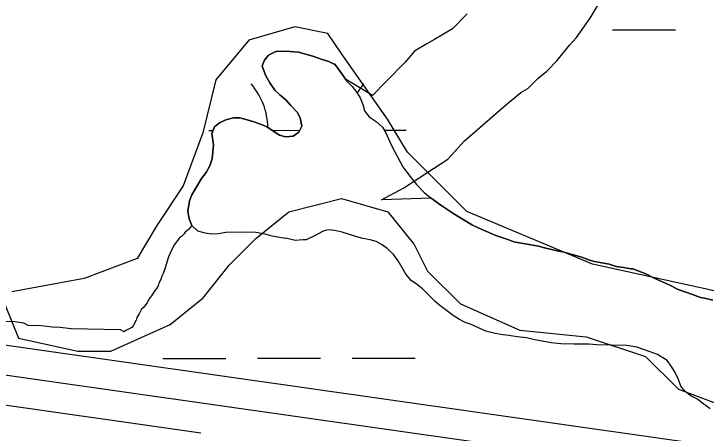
# Model space of a CAD drawing. Extents: x 3279314 to 3317160, y 734079 to 759431.
# Drawn here: x 3305604.3 to 3305955.1, y 756818.9 to 757031.2 of the extents above; entities that cross this region are included whole.
import ezdxf

# ---------------------------------------------------------------- set-up
doc = ezdxf.new("R2010")
doc.units = 0
for name, color, linetype in [('V-ROAD-CNTR', 7, 'Continuous'), ('V-SITE-VEGE', 7, 'Continuous'), ('V-TOPO-SHOR', 7, 'Continuous'), ('V-WETL-SWMP', 7, 'Continuous')]:
    doc.layers.add(name, color=color, linetype=linetype)

msp = doc.modelspace()

# ---------------------------------------------------------------- linework, layer by layer
at = {"layer": 'V-ROAD-CNTR'}
for points in [[(3309580.83, 756285.84), (3309454.89, 756303.52), (3308954.55, 756379.72), (3308656.82, 756421.96), (3308094.24, 756506.01), (3307567.72, 756582.64), (3306992.15, 756663.11), (3306373.34, 756753.36), (3305484.27, 756879.78), (3304917.24, 756967.07), (3304347.59, 757047.14), (3303582.54, 757158.21), (3303505.23, 757169.78), (3303449.6, 757179.28), (3303406.91, 757198.42), (3303370.58, 757229), (3303319.73, 757265.64), (3303277.65, 757291.26), (3303242.8, 757309.16), (3303195.6, 757315.52), (3303162.05, 757304.15)], [(3305699.05, 756818.94), (3305479.88, 756850.11), (3304912.87, 756937.39), (3304343.34, 757017.45), (3303578.16, 757128.53), (3303500.48, 757140.16), (3303440.8, 757150.35), (3303390.8, 757172.76), (3303352.12, 757205.32), (3303303.13, 757240.62), (3303262.98, 757265.07), (3303233.68, 757280.12), (3303198.57, 757284.85), (3303171.67, 757275.73)], [(3307565.6, 756567.79), (3306990.03, 756648.27), (3306371.2, 756738.52), (3305482.07, 756864.95), (3304915.06, 756952.23), (3304345.47, 757032.3), (3303580.35, 757143.37)], [(3307565.6, 756567.79), (3306990.03, 756648.27), (3306371.2, 756738.52), (3305482.07, 756864.95), (3304915.06, 756952.23), (3304345.47, 757032.3), (3303580.35, 757143.37)]]:
    msp.add_lwpolyline(points, dxfattribs=at)
at = {"layer": 'V-SITE-VEGE'}
for p, q in [((3305834.02, 757031.25), (3305826.57, 757023.6)), ((3305826.57, 757023.6), (3305817.5, 757018.23)), ((3305813.53, 757016.09), (3305807.29, 757012.32)), ((3305817.5, 757018.23), (3305813.53, 757016.09)), ((3305737.11, 757012.18), (3305733.43, 757010.35)), ((3305741.91, 757012.44), (3305737.11, 757012.18)), ((3305748.6, 757011.9), (3305741.91, 757012.44)), ((3305755.83, 757009.81), (3305748.6, 757011.9)), ((3305807.29, 757012.32), (3305802.69, 757006.84)), ((3305733.43, 757010.35), (3305731.26, 757007.72)), ((3305760.58, 757008.17), (3305755.83, 757009.81)), ((3305764, 757007.13), (3305760.58, 757008.17)), ((3305730.45, 757005.82), (3305730.23, 757004.68)), ((3305730.23, 757004.68), (3305732.03, 756999.85)), ((3305731.26, 757007.72), (3305730.45, 757005.82)), ((3305766.65, 757005.72), (3305764, 757007.13)), ((3305767.03, 757005.71), (3305766.65, 757005.72)), ((3305771.11, 757000.25), (3305767.03, 757005.71)), ((3305802.69, 757006.84), (3305792.95, 756997.01)), ((3305732.03, 756999.85), (3305734.05, 756996.35)), ((3305772.45, 756998.14), (3305771.11, 757000.25)), ((3305786.07, 756989.91), (3305772.45, 756998.14)), ((3305734.05, 756996.35), (3305736.65, 756992.65)), ((3305792.95, 756997.01), (3305786.07, 756989.91)), ((3305736.65, 756992.65), (3305739.08, 756990.29)), ((3305739.08, 756990.29), (3305742.27, 756987.54)), ((3305742.27, 756987.54), (3305744.51, 756984.99)), ((3305744.51, 756984.99), (3305747.87, 756981.46)), ((3305747.87, 756981.46), (3305749.33, 756978.56)), ((3305711.77, 756977.54), (3305708.48, 756976.09)), ((3305715.62, 756978.6), (3305711.77, 756977.54)), ((3305718.88, 756978.52), (3305715.62, 756978.6)), ((3305722.5, 756977.67), (3305718.88, 756978.52)), ((3305725.92, 756976.63), (3305722.5, 756977.67)), ((3305729.34, 756975.4), (3305725.92, 756976.63)), ((3305749.33, 756978.56), (3305750.19, 756974.32)), ((3305705.94, 756974.04), (3305704.71, 756970.62)), ((3305708.48, 756976.09), (3305705.94, 756974.04)), ((3305732.56, 756973.98), (3305729.34, 756975.4)), ((3305738.97, 756969.8), (3305732.56, 756973.98)), ((3305750.19, 756974.32), (3305748.77, 756971.29)), ((3305704.71, 756970.62), (3305705.53, 756964.86)), ((3305742.02, 756968.96), (3305738.97, 756969.8)), ((3305748.77, 756971.29), (3305745.85, 756969.26)), ((3305745.85, 756969.26), (3305742.02, 756968.96)), ((3305705.53, 756964.86), (3305704.78, 756957.79)), ((3305704.78, 756957.79), (3305703.55, 756954.37)), ((3305703.55, 756954.37), (3305701.75, 756950.97)), ((3305701.75, 756950.97), (3305699.38, 756947.96)), ((3305699.38, 756947.96), (3305694.58, 756939.65)), ((3305694.58, 756939.65), (3305693.36, 756936.61)), ((3305693.36, 756936.61), (3305692.46, 756931.27)), ((3305692.46, 756931.27), (3305693.14, 756927.42)), ((3305693.14, 756927.42), (3305694.59, 756924.13)), ((3305694.59, 756924.13), (3305692.82, 756922.07)), ((3305691.06, 756920.77), (3305690.66, 756919.82)), ((3305692.82, 756922.07), (3305691.06, 756920.77)), ((3305688.31, 756917.77), (3305685.74, 756914.38)), ((3305689.29, 756918.52), (3305688.31, 756917.77)), ((3305690.66, 756919.82), (3305689.29, 756918.52)), ((3305685.74, 756914.38), (3305684.14, 756911.55)), ((3305684.14, 756911.55), (3305682.72, 756908.14)), ((3305682.72, 756908.14), (3305681.05, 756902.62)), ((3305681.05, 756902.62), (3305680.03, 756899.77)), ((3305680.03, 756899.77), (3305679.23, 756898.45)), ((3305678.81, 756896.74), (3305677.8, 756894.85)), ((3305679.23, 756898.45), (3305678.81, 756896.74)), ((3305677.39, 756893.52), (3305676.2, 756891.63)), ((3305677.8, 756894.85), (3305677.39, 756893.52)), ((3305675.4, 756890.69), (3305674.01, 756888.43)), ((3305676.2, 756891.63), (3305675.4, 756890.69)), ((3305672.43, 756886.17), (3305671.82, 756884.84)), ((3305673.22, 756887.49), (3305672.43, 756886.17)), ((3305674.01, 756888.43), (3305673.22, 756887.49)), ((3305669.06, 756881.65), (3305667.85, 756879.38)), ((3305669.85, 756882.4), (3305669.06, 756881.65)), ((3305671.82, 756884.84), (3305669.85, 756882.4)), ((3305667.85, 756879.38), (3305666.66, 756877.49)), ((3305604.87, 756875.29), (3305595.37, 756875.52)), ((3305609.33, 756874.63), (3305604.87, 756875.29)), ((3305611.54, 756873.46), (3305609.33, 756874.63)), ((3305666.25, 756876.16), (3305664.84, 756873.32)), ((3305666.66, 756877.49), (3305666.25, 756876.16)), ((3305618.24, 756873.3), (3305611.54, 756873.46)), ((3305623.81, 756872.6), (3305618.24, 756873.3)), ((3305627.72, 756872.51), (3305623.81, 756872.6)), ((3305633.3, 756871.82), (3305627.72, 756872.51)), ((3305658.44, 756871.22), (3305633.3, 756871.82)), ((3305660.17, 756870.18), (3305658.44, 756871.22)), ((3305664.05, 756872.39), (3305661.14, 756870.92)), ((3305664.84, 756873.32), (3305664.05, 756872.39)), ((3305661.14, 756870.92), (3305660.17, 756870.18))]:
    msp.add_line(p, q, dxfattribs=at)
msp.add_lwpolyline([(3305958.57, 756886.21), (3305954.38, 756887.27), (3305952.28, 756887.7), (3305948.3, 756889.14), (3305940.89, 756891.62), (3305936.35, 756894.02), (3305928.77, 756897.46), (3305924.61, 756899.67), (3305917.96, 756902.12), (3305917, 756902.15), (3305913.19, 756902.81), (3305909.56, 756903.28), (3305905.95, 756904.52), (3305898.52, 756905.84), (3305895.47, 756906.68), (3305892.63, 756907.9), (3305883.12, 756910.62), (3305879.68, 756911.28), (3305873.21, 756912.77), (3305870.16, 756913.61), (3305857.77, 756915.82), (3305854.73, 756917.04), (3305848.65, 756919.1), (3305841.06, 756922.16), (3305836.71, 756924.18), (3305827.27, 756929.96), (3305820.67, 756934.33), (3305815.78, 756937.9), (3305790.67, 756937.13), (3305801.93, 756943.15), (3305824.16, 756957.6), (3305832.77, 756966.9), (3305853.32, 756984.86), (3305861.3, 756991.37), (3305864.71, 756993.53), (3305869.86, 756998.44), (3305874.42, 757002.24), (3305879.58, 757007.71), (3305885.91, 757015.38), (3305889.36, 757019.21), (3305896.3, 757029.11), (3305903.29, 757040.68)], dxfattribs=at)
at = {"layer": 'V-TOPO-SHOR'}
for points in [[(3305897.52, 756904.58), (3305833.91, 756931.18), (3305803.75, 756961.21), (3305793.67, 756977.9), (3305770.19, 757011.29), (3305763.47, 757021.31), (3305746.75, 757024.61), (3305723.35, 757017.87), (3305706.68, 756997.76), (3305700.05, 756970.99), (3305690.08, 756944.22), (3305676.75, 756924.12), (3305666.76, 756907.38), (3305640.03, 756897.28), (3305603.26, 756890.51)], [(3305599.93, 756883.81), (3305606.66, 756867.11), (3305636.77, 756860.49), (3305653.5, 756860.53), (3305683.56, 756873.97), (3305700.25, 756887.39), (3305713.59, 756904.14), (3305726.93, 756917.55), (3305743.62, 756930.97), (3305770.36, 756937.72), (3305793.78, 756931.08), (3305807.2, 756914.4), (3305813.92, 756901.03), (3305830.68, 756884.35), (3305860.81, 756871.05), (3305894.26, 756867.78), (3305924.38, 756857.82), (3305941.14, 756841.14), (3305994.69, 756821.2)], [(3307188.86, 756693.59), (3307135.32, 756706.84), (3307111.9, 756713.47), (3307081.77, 756726.78), (3307044.96, 756736.72), (3307008.19, 756729.95), (3306954.71, 756719.79), (3306911.25, 756713), (3306877.79, 756719.61), (3306820.92, 756729.51), (3306693.77, 756759.31), (3306573.35, 756772.4), (3306409.41, 756802.11), (3306252.17, 756831.84), (3306118.35, 756854.93), (3306021.32, 756874.77), (3305957.74, 756891.34), (3305897.52, 756904.58)]]:
    msp.add_lwpolyline(points, dxfattribs=at)
at = {"layer": 'V-WETL-SWMP'}
for p, q in [((3305907.68, 757023.09), (3305939.68, 757023.1)), ((3305733.43, 757010.35), (3305737.11, 757012.18)), ((3305733.43, 757010.35), (3305737.11, 757012.18)), ((3305737.11, 757012.18), (3305741.91, 757012.44)), ((3305737.11, 757012.18), (3305741.91, 757012.44)), ((3305741.91, 757012.44), (3305748.6, 757011.9)), ((3305741.91, 757012.44), (3305748.6, 757011.9)), ((3305748.6, 757011.9), (3305755.83, 757009.81)), ((3305748.6, 757011.9), (3305755.83, 757009.81)), ((3305731.26, 757007.72), (3305733.43, 757010.35)), ((3305731.26, 757007.72), (3305733.43, 757010.35)), ((3305755.83, 757009.81), (3305760.58, 757008.17)), ((3305755.83, 757009.81), (3305760.58, 757008.17)), ((3305760.58, 757008.17), (3305764, 757007.13)), ((3305760.58, 757008.17), (3305764, 757007.13)), ((3305730.23, 757004.68), (3305730.45, 757005.82)), ((3305730.23, 757004.68), (3305730.45, 757005.82)), ((3305732.03, 756999.85), (3305730.23, 757004.68)), ((3305732.03, 756999.85), (3305730.23, 757004.68)), ((3305730.45, 757005.82), (3305731.26, 757007.72)), ((3305730.45, 757005.82), (3305731.26, 757007.72)), ((3305764, 757007.13), (3305766.65, 757005.72)), ((3305764, 757007.13), (3305766.65, 757005.72)), ((3305766.65, 757005.72), (3305767.03, 757005.71)), ((3305766.65, 757005.72), (3305767.03, 757005.71)), ((3305767.03, 757005.71), (3305771.11, 757000.25)), ((3305767.03, 757005.71), (3305771.11, 757000.25)), ((3305734.05, 756996.35), (3305732.03, 756999.85)), ((3305734.05, 756996.35), (3305732.03, 756999.85)), ((3305771.11, 757000.25), (3305772.96, 756997.34)), ((3305771.11, 757000.25), (3305772.96, 756997.34)), ((3305736.65, 756992.65), (3305734.05, 756996.35)), ((3305736.65, 756992.65), (3305734.05, 756996.35)), ((3305772.96, 756997.34), (3305775.76, 756994.4)), ((3305772.96, 756997.34), (3305775.76, 756994.4)), ((3305775.76, 756994.4), (3305778.18, 756991.46)), ((3305775.76, 756994.4), (3305778.18, 756991.46)), ((3305739.08, 756990.29), (3305736.65, 756992.65)), ((3305739.08, 756990.29), (3305736.65, 756992.65)), ((3305778.18, 756991.46), (3305779.84, 756988.74)), ((3305778.18, 756991.46), (3305779.84, 756988.74)), ((3305742.27, 756987.54), (3305739.08, 756990.29)), ((3305742.27, 756987.54), (3305739.08, 756990.29)), ((3305744.51, 756984.99), (3305742.27, 756987.54)), ((3305744.51, 756984.99), (3305742.27, 756987.54)), ((3305779.84, 756988.74), (3305781.1, 756985.27)), ((3305779.84, 756988.74), (3305781.1, 756985.27)), ((3305747.87, 756981.46), (3305744.51, 756984.99)), ((3305747.87, 756981.46), (3305744.51, 756984.99)), ((3305781.1, 756985.27), (3305781.98, 756982.18)), ((3305781.1, 756985.27), (3305781.98, 756982.18)), ((3305749.33, 756978.56), (3305747.87, 756981.46)), ((3305749.33, 756978.56), (3305747.87, 756981.46)), ((3305781.98, 756982.18), (3305784.4, 756979.06)), ((3305781.98, 756982.18), (3305784.4, 756979.06)), ((3305708.48, 756976.09), (3305711.77, 756977.54)), ((3305708.48, 756976.09), (3305711.77, 756977.54)), ((3305711.77, 756977.54), (3305715.63, 756978.6)), ((3305711.77, 756977.54), (3305715.63, 756978.6)), ((3305715.63, 756978.6), (3305718.88, 756978.52)), ((3305715.63, 756978.6), (3305718.88, 756978.52)), ((3305718.88, 756978.52), (3305722.5, 756977.67)), ((3305718.88, 756978.52), (3305722.5, 756977.67)), ((3305722.5, 756977.67), (3305725.92, 756976.63)), ((3305722.5, 756977.67), (3305725.92, 756976.63)), ((3305725.92, 756976.63), (3305729.34, 756975.4)), ((3305725.92, 756976.63), (3305729.34, 756975.4)), ((3305750.19, 756974.32), (3305749.33, 756978.56)), ((3305750.19, 756974.32), (3305749.33, 756978.56)), ((3305784.4, 756979.06), (3305787.98, 756976.67)), ((3305784.4, 756979.06), (3305787.98, 756976.67)), ((3305787.98, 756976.67), (3305791.17, 756973.92)), ((3305787.98, 756976.67), (3305791.17, 756973.92)), ((3305704.71, 756970.62), (3305705.94, 756974.04)), ((3305704.71, 756970.62), (3305705.94, 756974.04)), ((3305705.94, 756974.04), (3305708.48, 756976.09)), ((3305705.94, 756974.04), (3305708.48, 756976.09)), ((3305729.34, 756975.4), (3305732.56, 756973.98)), ((3305729.34, 756975.4), (3305732.56, 756973.98)), ((3305732.56, 756973.98), (3305738.97, 756969.8)), ((3305732.56, 756973.98), (3305738.97, 756969.8)), ((3305748.78, 756971.29), (3305750.19, 756974.32)), ((3305748.78, 756971.29), (3305750.19, 756974.32)), ((3305791.17, 756973.92), (3305792.82, 756971)), ((3305791.17, 756973.92), (3305792.82, 756971)), ((3305703.11, 756972.24), (3305705.29, 756972.24)), ((3305705.53, 756964.86), (3305704.71, 756970.62)), ((3305705.53, 756964.86), (3305704.71, 756970.62)), ((3305735.2, 756972.26), (3305749.23, 756972.27)), ((3305738.97, 756969.8), (3305742.02, 756968.96)), ((3305738.97, 756969.8), (3305742.02, 756968.96)), ((3305745.86, 756969.26), (3305748.78, 756971.29)), ((3305745.86, 756969.26), (3305748.78, 756971.29)), ((3305792.09, 756972.29), (3305803.11, 756972.29)), ((3305792.82, 756971), (3305795.55, 756965)), ((3305792.82, 756971), (3305795.55, 756965)), ((3305742.02, 756968.96), (3305745.86, 756969.26)), ((3305742.02, 756968.96), (3305745.86, 756969.26)), ((3305704.79, 756957.79), (3305705.53, 756964.86)), ((3305704.79, 756957.79), (3305705.53, 756964.86)), ((3305795.55, 756965), (3305797.2, 756961.71)), ((3305795.55, 756965), (3305797.2, 756961.71)), ((3305797.2, 756961.71), (3305801.41, 756953.75)), ((3305797.2, 756961.71), (3305801.41, 756953.75)), ((3305703.55, 756954.37), (3305704.79, 756957.79)), ((3305703.55, 756954.37), (3305704.79, 756957.79)), ((3305701.75, 756950.97), (3305703.55, 756954.37)), ((3305701.75, 756950.97), (3305703.55, 756954.37)), ((3305801.41, 756953.75), (3305803.45, 756951.02)), ((3305801.41, 756953.75), (3305803.45, 756951.02)), ((3305699.38, 756947.96), (3305701.75, 756950.97)), ((3305699.38, 756947.96), (3305701.75, 756950.97)), ((3305803.45, 756951.02), (3305805.68, 756948.29)), ((3305803.45, 756951.02), (3305805.68, 756948.29)), ((3305805.68, 756948.29), (3305808.28, 756944.78)), ((3305805.68, 756948.29), (3305808.28, 756944.78)), ((3305694.58, 756939.65), (3305699.38, 756947.96)), ((3305694.58, 756939.65), (3305699.38, 756947.96)), ((3305808.28, 756944.78), (3305812.21, 756940.85)), ((3305808.28, 756944.78), (3305812.21, 756940.85)), ((3305693.36, 756936.61), (3305694.58, 756939.65)), ((3305693.36, 756936.61), (3305694.58, 756939.65)), ((3305812.21, 756940.85), (3305815.78, 756937.89)), ((3305812.21, 756940.85), (3305815.78, 756937.89)), ((3305815.78, 756937.89), (3305820.67, 756934.33)), ((3305815.78, 756937.89), (3305820.67, 756934.33)), ((3305692.47, 756931.27), (3305693.36, 756936.61)), ((3305692.47, 756931.27), (3305693.36, 756936.61)), ((3305820.67, 756934.33), (3305827.27, 756929.96)), ((3305820.67, 756934.33), (3305827.27, 756929.96)), ((3305693.14, 756927.42), (3305692.47, 756931.27)), ((3305693.14, 756927.42), (3305692.47, 756931.27)), ((3305694.59, 756924.13), (3305693.14, 756927.42)), ((3305694.59, 756924.13), (3305693.14, 756927.42)), ((3305827.27, 756929.96), (3305836.71, 756924.18)), ((3305827.27, 756929.96), (3305836.71, 756924.18)), ((3305697.59, 756921.19), (3305694.59, 756924.13)), ((3305697.59, 756921.19), (3305694.59, 756924.13)), ((3305836.71, 756924.18), (3305841.07, 756922.16)), ((3305836.71, 756924.18), (3305841.07, 756922.16)), ((3305701.2, 756920.14), (3305697.59, 756921.19)), ((3305701.2, 756920.14), (3305697.59, 756921.19)), ((3305711.74, 756920.47), (3305707.9, 756919.79)), ((3305711.74, 756920.47), (3305707.9, 756919.79)), ((3305722.86, 756920.77), (3305711.74, 756920.47)), ((3305722.86, 756920.77), (3305711.74, 756920.47)), ((3305726.88, 756920.49), (3305722.86, 756920.77)), ((3305726.88, 756920.49), (3305722.86, 756920.77)), ((3305731.64, 756919.61), (3305726.88, 756920.49)), ((3305731.64, 756919.61), (3305726.88, 756920.49)), ((3305760.79, 756921.02), (3305757.69, 756919.37)), ((3305760.79, 756921.02), (3305757.69, 756919.37)), ((3305762.72, 756921.74), (3305760.79, 756921.02)), ((3305762.72, 756921.74), (3305760.79, 756921.02)), ((3305764.45, 756921.89), (3305762.72, 756921.74)), ((3305764.45, 756921.89), (3305762.72, 756921.74)), ((3305767.69, 756921.43), (3305764.45, 756921.89)), ((3305767.69, 756921.43), (3305764.45, 756921.89)), ((3305770.74, 756920.78), (3305767.69, 756921.43)), ((3305770.74, 756920.78), (3305767.69, 756921.43)), ((3305778.15, 756918.3), (3305770.74, 756920.78)), ((3305778.15, 756918.3), (3305770.74, 756920.78)), ((3305841.07, 756922.16), (3305848.65, 756919.1)), ((3305841.07, 756922.16), (3305848.65, 756919.1)), ((3305704.26, 756919.69), (3305701.2, 756920.14)), ((3305704.26, 756919.69), (3305701.2, 756920.14)), ((3305707.9, 756919.79), (3305704.26, 756919.69)), ((3305707.9, 756919.79), (3305704.26, 756919.69)), ((3305735.26, 756918.75), (3305731.64, 756919.61)), ((3305735.26, 756918.75), (3305731.64, 756919.61)), ((3305741.91, 756917.48), (3305735.26, 756918.75)), ((3305741.91, 756917.48), (3305735.26, 756918.75)), ((3305742.16, 756917.59), (3305741.91, 756917.48)), ((3305742.16, 756917.59), (3305741.91, 756917.48)), ((3305746.89, 756916.56), (3305742.16, 756917.59)), ((3305746.89, 756916.56), (3305742.16, 756917.59)), ((3305750.92, 756916.85), (3305746.89, 756916.56)), ((3305750.92, 756916.85), (3305746.89, 756916.56)), ((3305752.45, 756916.81), (3305750.92, 756916.85)), ((3305752.45, 756916.81), (3305750.92, 756916.85)), ((3305757.69, 756919.37), (3305752.45, 756916.81)), ((3305757.69, 756919.37), (3305752.45, 756916.81)), ((3305781.2, 756917.46), (3305778.15, 756918.3)), ((3305781.2, 756917.46), (3305778.15, 756918.3)), ((3305784.82, 756916.8), (3305781.2, 756917.46)), ((3305784.82, 756916.8), (3305781.2, 756917.46)), ((3305787.87, 756915.96), (3305784.82, 756916.8)), ((3305787.87, 756915.96), (3305784.82, 756916.8)), ((3305848.65, 756919.1), (3305854.73, 756917.04)), ((3305848.65, 756919.1), (3305854.73, 756917.04)), ((3305854.73, 756917.04), (3305857.77, 756915.82)), ((3305854.73, 756917.04), (3305857.77, 756915.82)), ((3305790.89, 756914.36), (3305787.87, 756915.96)), ((3305790.89, 756914.36), (3305787.87, 756915.96)), ((3305793.53, 756912.38), (3305790.89, 756914.36)), ((3305793.53, 756912.38), (3305790.89, 756914.36)), ((3305857.77, 756915.82), (3305870.17, 756913.61)), ((3305857.77, 756915.82), (3305870.17, 756913.61)), ((3305870.17, 756913.61), (3305873.21, 756912.77)), ((3305870.17, 756913.61), (3305873.21, 756912.77)), ((3305796.71, 756909.43), (3305793.53, 756912.38)), ((3305796.71, 756909.43), (3305793.53, 756912.38)), ((3305873.21, 756912.77), (3305879.69, 756911.28)), ((3305873.21, 756912.77), (3305879.69, 756911.28)), ((3305879.69, 756911.28), (3305883.12, 756910.62)), ((3305879.69, 756911.28), (3305883.12, 756910.62)), ((3305883.12, 756910.62), (3305892.63, 756907.9)), ((3305883.12, 756910.62), (3305892.63, 756907.9)), ((3305799.12, 756906.12), (3305796.71, 756909.43)), ((3305799.12, 756906.12), (3305796.71, 756909.43)), ((3305892.63, 756907.9), (3305895.47, 756906.68)), ((3305892.63, 756907.9), (3305895.47, 756906.68)), ((3305895.47, 756906.68), (3305898.52, 756905.84)), ((3305895.47, 756906.68), (3305898.52, 756905.84)), ((3305802.99, 756899.51), (3305799.12, 756906.12)), ((3305802.99, 756899.51), (3305799.12, 756906.12)), ((3305898.52, 756905.84), (3305905.96, 756904.52)), ((3305898.52, 756905.84), (3305905.96, 756904.52)), ((3305905.96, 756904.52), (3305909.57, 756903.28)), ((3305905.96, 756904.52), (3305909.57, 756903.28)), ((3305909.57, 756903.28), (3305913.19, 756902.81)), ((3305909.57, 756903.28), (3305913.19, 756902.81)), ((3305913.19, 756902.81), (3305917.01, 756902.15)), ((3305913.19, 756902.81), (3305917.01, 756902.15)), ((3305805.59, 756896.19), (3305802.99, 756899.51)), ((3305805.59, 756896.19), (3305802.99, 756899.51)), ((3305917.01, 756902.15), (3305917.96, 756902.12)), ((3305917.01, 756902.15), (3305917.96, 756902.12)), ((3305917.96, 756902.12), (3305924.61, 756899.67)), ((3305917.96, 756902.12), (3305924.61, 756899.67)), ((3305924.61, 756899.67), (3305928.77, 756897.46)), ((3305924.61, 756899.67), (3305928.77, 756897.46)), ((3305808.79, 756894.01), (3305805.59, 756896.19)), ((3305808.79, 756894.01), (3305805.59, 756896.19)), ((3305928.77, 756897.46), (3305936.35, 756894.02)), ((3305928.77, 756897.46), (3305936.35, 756894.02)), ((3305811.42, 756892.03), (3305808.79, 756894.01)), ((3305811.42, 756892.03), (3305808.79, 756894.01)), ((3305936.35, 756894.02), (3305940.89, 756891.62)), ((3305936.35, 756894.02), (3305940.89, 756891.62)), ((3305817.6, 756885.76), (3305811.42, 756892.03)), ((3305817.6, 756885.76), (3305811.42, 756892.03)), ((3305940.89, 756891.62), (3305948.3, 756889.14)), ((3305940.89, 756891.62), (3305948.3, 756889.14)), ((3305948.3, 756889.14), (3305952.29, 756887.7)), ((3305948.3, 756889.14), (3305952.29, 756887.7)), ((3305820.22, 756883.59), (3305817.6, 756885.76)), ((3305820.22, 756883.59), (3305817.6, 756885.76)), ((3305952.29, 756887.7), (3305954.38, 756887.27)), ((3305952.29, 756887.7), (3305954.38, 756887.27)), ((3305954.38, 756887.27), (3305958.57, 756886.21)), ((3305954.38, 756887.27), (3305958.57, 756886.21)), ((3305827, 756878.44), (3305820.22, 756883.59)), ((3305827, 756878.44), (3305820.22, 756883.59)), ((3305830.2, 756876.45), (3305827, 756878.44)), ((3305830.2, 756876.45), (3305827, 756878.44)), ((3305833.04, 756875.04), (3305830.2, 756876.45)), ((3305833.04, 756875.04), (3305830.2, 756876.45)), ((3305836.08, 756874.01), (3305833.04, 756875.04)), ((3305836.08, 756874.01), (3305833.04, 756875.04)), ((3305843.47, 756870.58), (3305836.08, 756874.01)), ((3305843.47, 756870.58), (3305836.08, 756874.01)), ((3305848.23, 756869.32), (3305843.47, 756870.58)), ((3305848.23, 756869.32), (3305843.47, 756870.58)), ((3305852.04, 756868.65), (3305848.23, 756869.32)), ((3305852.04, 756868.65), (3305848.23, 756869.32)), ((3305855.1, 756868.39), (3305852.04, 756868.65)), ((3305855.1, 756868.39), (3305852.04, 756868.65)), ((3305859.3, 756867.71), (3305855.1, 756868.39)), ((3305859.3, 756867.71), (3305855.1, 756868.39)), ((3305864.08, 756867.21), (3305859.3, 756867.71)), ((3305864.08, 756867.21), (3305859.3, 756867.71)), ((3305867.5, 756866.37), (3305864.08, 756867.21)), ((3305867.5, 756866.37), (3305864.08, 756867.21)), ((3305876.65, 756864.61), (3305867.5, 756866.37)), ((3305876.65, 756864.61), (3305867.5, 756866.37)), ((3305881.43, 756864.12), (3305876.65, 756864.61)), ((3305881.43, 756864.12), (3305876.65, 756864.61)), ((3305888.32, 756863.95), (3305881.43, 756864.12)), ((3305888.32, 756863.95), (3305881.43, 756864.12)), ((3305892.73, 756864.04), (3305888.32, 756863.95)), ((3305892.73, 756864.04), (3305888.32, 756863.95)), ((3305895.79, 756863.97), (3305892.73, 756864.04)), ((3305895.79, 756863.97), (3305892.73, 756864.04)), ((3305899.62, 756863.68), (3305895.79, 756863.97)), ((3305899.62, 756863.68), (3305895.79, 756863.97)), ((3305914.93, 756863.32), (3305899.62, 756863.68)), ((3305914.93, 756863.32), (3305899.62, 756863.68)), ((3305920.08, 756862.43), (3305914.93, 756863.32)), ((3305920.08, 756862.43), (3305914.93, 756863.32)), ((3305926.73, 756860.16), (3305920.08, 756862.43)), ((3305926.73, 756860.16), (3305920.08, 756862.43)), ((3305930.52, 756858.73), (3305926.73, 756860.16)), ((3305930.52, 756858.73), (3305926.73, 756860.16)), ((3305935.43, 756855.74), (3305930.52, 756858.73)), ((3305935.43, 756855.74), (3305930.52, 756858.73)), ((3305679.76, 756856.8), (3305711.76, 756856.81)), ((3305727.76, 756856.82), (3305759.76, 756856.84)), ((3305775.76, 756856.85), (3305807.76, 756856.86)), ((3305937.66, 756852.62), (3305935.43, 756855.74)), ((3305937.66, 756852.62), (3305935.43, 756855.74)), ((3305939.5, 756849.7), (3305937.66, 756852.62)), ((3305939.5, 756849.7), (3305937.66, 756852.62)), ((3305941.14, 756846.03), (3305939.5, 756849.7)), ((3305941.14, 756846.03), (3305939.5, 756849.7)), ((3305942.4, 756842.74), (3305941.14, 756846.03)), ((3305942.4, 756842.74), (3305941.14, 756846.03)), ((3305944.44, 756840.01), (3305942.4, 756842.74)), ((3305944.44, 756840.01), (3305942.4, 756842.74)), ((3305947.45, 756837.83), (3305944.44, 756840.01)), ((3305947.45, 756837.83), (3305944.44, 756840.01)), ((3305950.48, 756836.23), (3305947.45, 756837.83)), ((3305950.48, 756836.23), (3305947.45, 756837.83)), ((3305954.62, 756833.06), (3305950.48, 756836.23)), ((3305954.62, 756833.06), (3305950.48, 756836.23)), ((3305957.26, 756831.28), (3305954.62, 756833.06)), ((3305957.26, 756831.28), (3305954.62, 756833.06))]:
    msp.add_line(p, q, dxfattribs=at)
for centre, start, end in [((3305697.87, 756972.71), 1.4839, 40.801), ((3305808.35, 756972.77), 139.2573, 148.423)]:
    msp.add_arc(centre, 35.25, start, end, dxfattribs=at)

doc.saveas('drawing.dxf')
